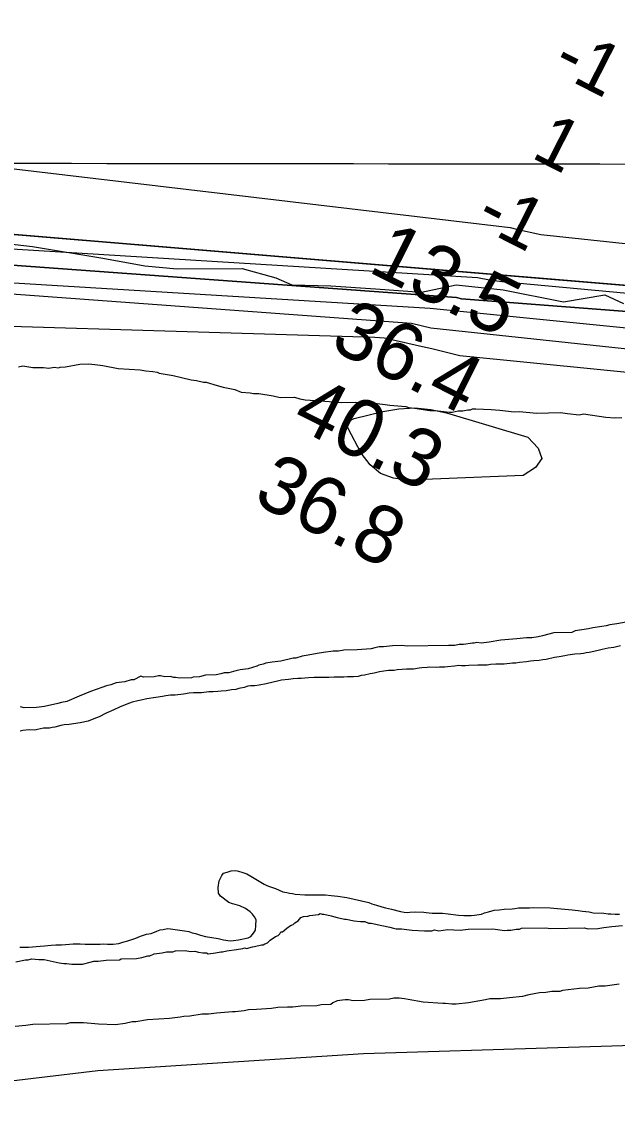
# Model space of a CAD drawing. Extents: x 3219052 to 3256913, y 800770 to 826146.
# Drawn here: x 3236468 to 3237159, y 811124 to 812391 of the extents above; entities that cross this region are included whole.
import ezdxf

# ---------------------------------------------------------------- set-up
doc = ezdxf.new("R2010")
doc.units = 0
for name, color, linetype in [('V-GRID-MAJR', 7, 'Continuous'), ('V-LEVE-TOET', 7, 'Continuous'), ('V-RIVR-EDGE', 7, 'Continuous'), ('V-RIVR-RANG', 7, 'Continuous'), ('V-SITE-VEGE', 7, 'Continuous'), ('V-TOPO-DPTH', 7, 'Continuous'), ('V-TOPO-MAJR', 7, 'Continuous'), ('V-TOPO-MINR', 7, 'Continuous'), ('V-TOPO-SHOR', 7, 'Continuous'), ('V-TOPO-WATR', 7, 'Continuous')]:
    doc.layers.add(name, color=color, linetype=linetype)

msp = doc.modelspace()

# ---------------------------------------------------------------- linework, layer by layer
at = {"layer": 'V-GRID-MAJR'}
msp.add_spline([(3223229.222, 812245.659), (3228465.955, 812237.661), (3233702.6890000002, 812230.425), (3238939.4250000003, 812223.951), (3244176.161, 812218.238), (3249412.899, 812213.287), (3254649.637, 812209.098), (3254649.6380000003, 812209.098)], degree=3, dxfattribs=at)
at = {"layer": 'V-LEVE-TOET'}
msp.add_lwpolyline([(3238182.165, 811071.7000000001), (3237860.271, 811198.746), (3237814.414, 811217.536), (3237784.448, 811226.4720000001), (3237756.583, 811232.116), (3237732.015, 811236.265), (3237708.346, 811240.419), (3237688.88, 811239.188), (3237662.825, 811237.3470000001), (3237316.042, 811205.908), (3236864.697, 811191.961), (3236556.232, 811171.966), (3236455.3140000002, 811160.1140000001), (3236418.184, 811154.96), (3236209.219, 811099.193)], dxfattribs=at)
at = {"layer": 'V-RIVR-EDGE'}
msp.add_lwpolyline([(3236402.439330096, 812139.1421403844), (3236480.224931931, 812130.2562152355), (3236561.910799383, 812116.5791748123), (3236610.57307387, 812107.7652632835), (3236648.38133313, 812104.1943408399), (3236723.5814472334, 812104.4430717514), (3236762.676538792, 812093.9141003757), (3236781.3472077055, 812085.6090286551), (3236826.5514169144, 812084.627893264), (3236878.704001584, 812081.0215014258), (3236932.159541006, 812076.9772085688), (3236972.1712781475, 812085.5718547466), (3237026.9265478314, 812079.7856312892), (3237096.8750742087, 812065.7029347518), (3237145.1445905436, 812073.8424826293), (3237166.85369583, 812063.7911809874)], dxfattribs=at)
at = {"layer": 'V-SITE-VEGE'}
for points in [[(3236463.986, 811990.1460000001), (3236469.124, 811991.277), (3236480.509, 811989.429), (3236492.8850000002, 811989.665), (3236499.095, 811988.75), (3236505.2630000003, 811989.898), (3236510.44, 811988.9670000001), (3236512.484, 811990.0380000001), (3236518.673, 811990.154), (3236535.119, 811993.562), (3236545.435, 811993.759), (3236552.6720000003, 811992.8640000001), (3236561.974, 811992.01), (3236579.5870000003, 811988.2170000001), (3236605.414, 811986.644), (3236611.624, 811985.731), (3236619.894, 811984.856), (3236625.071, 811983.922)], [(3236625.071, 811983.922), (3236627.154, 811982.929), (3236643.716, 811980.15), (3236664.444, 811975.384), (3236670.651, 811974.471), (3236678.944, 811972.564), (3236682.036, 811972.6240000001), (3236694.492, 811968.732), (3236701.754, 811966.807), (3236715.222, 811963.9670000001), (3236722.501, 811961.009), (3236732.835, 811960.176), (3236736.98, 811959.221), (3236743.169, 811959.34), (3236759.731, 811956.559), (3236768.021, 811954.652), (3236784.524, 811954.968), (3236790.752, 811953.02), (3236796.9620000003, 811952.109), (3236819.6950000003, 811950.4770000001), (3236839.3310000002, 811948.787), (3236854.801, 811949.0800000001), (3236874.419, 811948.42), (3236889.931, 811946.653), (3236895.108, 811945.719), (3236913.714, 811944.009), (3236916.827, 811943.036), (3236924.069, 811942.1410000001), (3236941.661, 811939.383), (3236947.85, 811939.501), (3236964.394, 811937.748), (3236967.486, 811937.808), (3236974.687, 811938.9770000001), (3236979.844, 811939.0750000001), (3236986.015, 811940.224), (3236989.109, 811940.284), (3236991.151, 811941.355), (3236995.278, 811941.433), (3237012.833, 811940.734), (3237023.167, 811939.899), (3237039.711, 811938.15), (3237045.898, 811938.2660000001), (3237065.537, 811936.577), (3237093.3850000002, 811937.105), (3237101.657, 811936.233), (3237115.1040000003, 811934.424), (3237120.2430000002, 811935.5530000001), (3237146.111, 811931.9180000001), (3237156.441, 811931.082), (3237164.6950000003, 811931.242)], [(3237178.467, 811695.212), (3237158.929, 811691.742), (3237150.696, 811690.555), (3237146.59, 811689.4450000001), (3237141.454, 811688.314), (3237131.159, 811687.087), (3237126.02, 811685.957), (3237110.586, 811683.6), (3237106.501, 811681.459), (3237085.873, 811681.066), (3237072.52, 811677.718), (3237067.384, 811676.587), (3237060.181, 811675.42), (3237053.992, 811675.301), (3237042.666, 811674.054), (3237024.12, 811672.669), (3237010.75, 811670.351), (3237001.487, 811669.145), (3236996.31, 811670.079), (3236993.236, 811668.987), (3236991.1720000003, 811668.948), (3236980.876, 811667.719), (3236975.719, 811667.621), (3236970.5810000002, 811666.495), (3236963.362, 811666.355), (3236915.914, 811665.454), (3236908.674, 811666.3470000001), (3236898.358, 811666.153), (3236888.065, 811664.924), (3236882.906, 811664.826), (3236877.77, 811663.6950000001), (3236873.663, 811662.585), (3236857.179, 811661.242), (3236841.7060000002, 811660.9450000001), (3236835.538, 811659.7980000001), (3236829.349, 811659.681), (3236818.021, 811658.434), (3236810.823, 811657.264), (3236800.546, 811655.005), (3236793.345, 811653.836), (3236786.165, 811651.636), (3236783.0700000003, 811651.577), (3236768.6890000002, 811648.208), (3236758.394, 811646.981), (3236751.193, 811645.812), (3236748.117, 811644.7220000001), (3236742.981, 811643.594), (3236740.9390000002, 811642.523), (3236730.68, 811639.232), (3236721.417, 811638.023), (3236716.281, 811636.895), (3236708.066, 811634.6730000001), (3236702.909, 811634.577), (3236698.803, 811633.4670000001), (3236693.667, 811632.336), (3236681.289, 811632.101), (3236674.106, 811629.9010000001), (3236666.887, 811629.764), (3236664.843, 811628.693), (3236651.435, 811628.439)], [(3236651.435, 811628.439), (3236646.258, 811629.373), (3236644.1950000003, 811629.332), (3236640.048, 811630.284), (3236633.859, 811630.167), (3236628.684, 811631.101), (3236626.619, 811631.062), (3236621.483, 811629.932), (3236609.105, 811629.696), (3236605.992, 811630.669), (3236597.818, 811626.387), (3236594.724, 811626.327), (3236587.541, 811624.128), (3236577.2460000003, 811622.9010000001), (3236571.098, 811620.72), (3236565.96, 811619.589), (3236560.842, 811617.429), (3236547.511, 811613.0480000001), (3236534.199, 811607.635), (3236519.876, 811601.174), (3236513.707, 811600.025), (3236509.603, 811598.915), (3236494.19, 811595.525), (3236484.924, 811594.317), (3236470.484, 811594.0430000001), (3236466.339, 811594.997)], [(3236538.06, 811296.093), (3236547.302, 811298.334), (3236551.411, 811299.444), (3236556.568, 811299.54), (3236565.829, 811300.7490000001), (3236581.303, 811301.0430000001), (3236583.345, 811302.117), (3236600.88, 811302.446), (3236607.051, 811303.595), (3236614.231, 811305.797), (3236616.293, 811305.836), (3236621.411, 811307.996), (3236630.676, 811309.2050000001), (3236635.815, 811310.333), (3236643.034, 811310.47), (3236646.106, 811311.562), (3236657.454, 811311.779), (3236663.664, 811310.8640000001), (3236668.8200000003, 811310.962), (3236672.966, 811310.01), (3236678.143, 811309.076), (3236682.27, 811309.1510000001), (3236684.35, 811308.16), (3236692.583, 811309.35), (3236698.752, 811310.4990000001), (3236700.816, 811310.5380000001), (3236705.953, 811311.6680000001), (3236717.2800000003, 811312.916), (3236724.481, 811314.083), (3236726.525, 811315.154), (3236728.608, 811314.161), (3236735.788, 811316.362), (3236737.85, 811316.4010000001), (3236746.063, 811318.621), (3236748.125, 811318.66), (3236750.169, 811319.731), (3236753.2430000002, 811320.821), (3236756.2800000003, 811323.975), (3236762.389, 811328.218), (3236765.466, 811329.308), (3236767.489, 811331.411), (3236768.48, 811333.4940000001), (3236770.545, 811333.533), (3236775.624, 811337.756), (3236779.691, 811340.9280000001), (3236782.7630000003, 811342.02), (3236784.788, 811344.121), (3236788.874, 811346.263), (3236791.8910000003, 811350.447), (3236794.965, 811351.539), (3236800.124, 811351.635), (3236802.166, 811352.706), (3236812.461, 811353.933), (3236814.503, 811355.0040000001), (3236816.588, 811354.013), (3236818.648, 811354.052), (3236826.938, 811352.145), (3236834.201, 811350.22), (3236842.4930000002, 811348.313), (3236844.555, 811348.3520000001), (3236853.878, 811346.466), (3236861.117, 811345.573), (3236866.274, 811345.671), (3236870.44, 811343.687), (3236873.534, 811343.746), (3236885.97, 811340.885), (3236895.292, 811338.9990000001), (3236899.438, 811338.047), (3236902.553, 811337.074), (3236908.742, 811337.193), (3236921.159, 811335.3640000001), (3236935.6180000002, 811334.606), (3236943.8710000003, 811334.764), (3236946.9450000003, 811335.853), (3236952.12, 811334.921), (3236962.416, 811336.148), (3236976.879, 811335.39), (3236986.14, 811336.599), (3237015.021, 811337.15), (3237028.47, 811335.341), (3237031.5640000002, 811335.399), (3237035.691, 811335.479), (3237041.86, 811336.627), (3237045.984, 811336.7050000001), (3237048.0300000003, 811337.7760000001), (3237075.879, 811338.307), (3237082.086, 811337.3910000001), (3237121.281, 811338.137), (3237125.428, 811337.182), (3237136.774, 811337.4), (3237143.975, 811338.569), (3237153.238, 811339.775), (3237165.596, 811341.0430000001)], [(3236460.6210000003, 811298.75), (3236471.928, 811301.027), (3236475.022, 811301.086), (3236479.129, 811302.196), (3236487.4, 811301.322), (3236493.589, 811301.439), (3236511.202, 811297.648), (3236516.38, 811296.714), (3236519.472, 811296.7710000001), (3236525.682, 811295.858), (3236538.06, 811296.093)], [(3237161.733, 811272.867), (3237145.269, 811270.491), (3237138.048, 811270.354), (3237125.713, 811268.056), (3237115.395, 811267.86), (3237095.8370000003, 811265.425), (3237092.7630000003, 811264.331), (3237083.4790000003, 811264.157), (3237076.278, 811262.99), (3237069.057, 811262.85), (3237056.72, 811260.552), (3237049.538, 811258.353), (3237034.085, 811257.028), (3237023.79, 811255.799), (3237011.414, 811255.564), (3237006.276, 811254.435), (3236986.736, 811250.968), (3236972.3140000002, 811249.659), (3236967.159, 811249.5650000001), (3236959.917, 811250.458), (3236956.825, 811250.398), (3236934.092, 811252.031), (3236916.499, 811254.791), (3236912.352, 811255.746), (3236906.145, 811256.659), (3236899.9560000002, 811256.54), (3236894.8170000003, 811255.412), (3236872.125, 811254.98), (3236865.957, 811253.831), (3236852.5470000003, 811253.577), (3236847.3710000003, 811254.509), (3236843.245, 811254.431), (3236833.981, 811253.223), (3236828.863, 811251.064), (3236826.838, 811248.961), (3236815.492, 811248.7440000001), (3236810.356, 811247.615), (3236791.789, 811247.263), (3236782.525, 811246.055), (3236776.336, 811245.936), (3236764.99, 811245.721), (3236757.79, 811244.551), (3236740.273, 811243.187), (3236730.992, 811243.009), (3236725.853, 811241.881), (3236715.558, 811240.652), (3236712.463, 811240.5970000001), (3236693.917, 811239.21), (3236684.654, 811238), (3236677.432, 811237.865), (3236663.0330000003, 811235.528), (3236655.812, 811235.3910000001), (3236651.705, 811234.281), (3236639.348, 811233.013), (3236613.58, 811231.491), (3236600.21, 811229.1730000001), (3236596.0840000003, 811229.095), (3236587.8710000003, 811226.875), (3236576.546, 811225.628), (3236556.928, 811226.287), (3236539.3540000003, 811228.018), (3236523.881, 811227.723), (3236519.775, 811226.613), (3236480.5810000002, 811225.868), (3236472.348, 811224.68), (3236459.99, 811223.412)]]:
    msp.add_lwpolyline(points, dxfattribs=at)
at = {"layer": 'V-TOPO-DPTH'}
for points in [[(3237711.6959470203, 812013.2851889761), (3236978.4446943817, 812069.2369252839), (3236972.67980126, 812070.7520773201), (3235637.6560567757, 812168.0903933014), (3235630.8095992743, 812168.954961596), (3235623.973784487, 812169.9111963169), (3235617.340974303, 812170.906967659), (3235607.1922265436, 812172.3974644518), (3235597.0374562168, 812173.8447153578), (3235586.873652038, 812175.2270974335), (3235576.7038252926, 812176.5662336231), (3234974.3108995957, 812244.8412438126), (3234948.2321198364, 812247.113933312), (3234922.1547592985, 812249.4029973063), (3234868.502054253, 812254.1380784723), (3234815.6183309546, 812258.9957155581), (3234762.7598384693, 812264.104991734), (3234709.9391922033, 812269.5917265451), (3234657.143776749, 812275.3301004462), (3234408.9824128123, 812303.2001529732)], [(3238279.0662157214, 811992.5104605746), (3236263.3109329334, 812160.2666766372), (3236260.2639892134, 812160.9932020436), (3236250.7748997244, 812163.6124412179), (3236242.9930151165, 812165.730966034), (3236235.2014788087, 812167.8128518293), (3236227.3954649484, 812169.8397790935), (3236219.5797993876, 812171.8300673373), (3235701.0112393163, 812242.9258117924)], [(3235701.0112393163, 812242.9258117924), (3236219.5797993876, 812171.8300673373), (3236227.3954649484, 812169.8397790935), (3236235.2014788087, 812167.8128518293), (3236242.9930151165, 812165.730966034), (3236250.7748997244, 812163.6124412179), (3236260.2639892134, 812160.9932020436), (3236263.3109329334, 812160.2666766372), (3238476.978607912, 811976.0396943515)]]:
    msp.add_lwpolyline(points, dxfattribs=at)
at = {"layer": 'V-TOPO-MAJR'}
msp.add_lwpolyline([(3235585.3704309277, 812103.9168314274), (3236210.408453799, 812045.0384253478), (3236877.8816674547, 812024.6945316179), (3236883.372915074, 812024.502033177), (3236888.8262861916, 812023.830021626), (3236894.2544063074, 812022.8383346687), (3236933.0393715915, 812013.9773542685), (3236943.9681957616, 812011.4430090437), (3236954.8856486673, 812008.8612680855), (3236965.786044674, 812006.2084335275), (3236976.675069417, 812003.5082032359), (3237637.9890776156, 811937.6883757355)], dxfattribs=at)
at = {"layer": 'V-TOPO-MINR'}
for points in [[(3234430.0256441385, 812363.2484721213), (3235014.625049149, 812391.2791421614), (3235015.10351626, 812391.3047767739), (3235016.9311097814, 812391.3300911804), (3235017.4268970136, 812391.2858917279), (3235017.5909552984, 812391.2598474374), (3235055.2225959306, 812384.4319179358), (3235074.202504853, 812380.9905720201), (3235093.182972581, 812377.5523130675), (3235112.1642785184, 812374.118684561), (3235634.783277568, 812279.7305905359), (3235637.677363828, 812279.3185897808), (3235642.425527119, 812279.2395690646), (3235643.48957829, 812279.4625913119), (3236265.9415057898, 812233.7821427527), (3236282.6928479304, 812233.3282800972), (3236299.492951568, 812233.657322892), (3236328.688809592, 812235.2577443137), (3236330.8262788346, 812235.612818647), (3237034.8478958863, 812152.3173607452), (3237042.4332785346, 812150.4810922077), (3237070.4625623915, 812144.2142284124), (3238468.788826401, 811995.0523872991)], [(3234408.9824128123, 812303.2001529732), (3234657.143776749, 812275.3301004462), (3234709.9391922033, 812269.5917265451), (3234762.7598384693, 812264.104991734), (3234815.6183309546, 812258.9957155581), (3234868.502054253, 812254.1380784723), (3234922.1547592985, 812249.4029973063), (3234948.2321198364, 812247.113933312), (3234974.3108995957, 812244.8412438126), (3235576.7038252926, 812176.5662336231), (3235586.873652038, 812175.2270974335), (3235597.0374562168, 812173.8447153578), (3235607.1922265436, 812172.3974644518), (3235617.340974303, 812170.906967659), (3235623.973784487, 812169.9111963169), (3235630.8095992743, 812168.954961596), (3235637.6560567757, 812168.0903933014), (3236972.67980126, 812070.7520773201), (3236978.4446943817, 812069.2369252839), (3237711.6959470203, 812013.2851889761)], [(3234389.5547021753, 812289.0833983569), (3234839.3901921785, 812230.3752246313), (3234860.4491929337, 812227.7203740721), (3234881.522412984, 812225.188400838), (3234902.6169619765, 812222.8407435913), (3234923.7257302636, 812220.6159636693), (3234944.851145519, 812218.5494723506), (3234965.9845341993, 812216.5711254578), (3235558.795259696, 812151.487020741), (3235587.044893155, 812147.1051769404), (3235615.253882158, 812142.4688761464), (3235643.435774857, 812137.662937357), (3236942.230676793, 812058.3951681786), (3237652.881814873, 811987.293061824)], [(3234434.962991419, 812252.6385372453), (3234464.5223465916, 812249.2440999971), (3234494.0648566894, 812245.7127790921), (3234523.582099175, 812241.9761327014), (3234553.0824965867, 812238.1026026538), (3234940.5309824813, 812185.8580709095), (3234948.4701514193, 812184.853397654), (3234956.4185995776, 812183.9352381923), (3234964.3809665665, 812183.1468494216), (3234972.352612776, 812182.4449744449), (3234987.958356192, 812181.1991342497), (3235003.746365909, 812180.0591836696), (3235545.818580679, 812130.5743479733), (3235562.250964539, 812127.8017561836), (3235578.6617078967, 812124.9101439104), (3236207.163922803, 812094.8384156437), (3236213.1819288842, 812092.9794959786), (3236920.467636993, 812041.1775389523), (3236943.0259246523, 812035.7495556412), (3238400.420479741, 811879.8452404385)], [(3235500.165579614, 812223.0232822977), (3236254.4273411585, 812139.8911612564), (3236997.09637252, 812094.0140207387), (3237011.1573744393, 812091.5697970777), (3237025.2740428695, 812089.4185243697), (3238493.201968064, 811953.2482152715)], [(3236846.124705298, 811922.4329988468), (3236846.531072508, 811924.1990716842), (3236848.6552492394, 811927.461845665), (3236850.138960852, 811928.7464771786), (3236853.758035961, 811930.370793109), (3236887.013342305, 811938.5096953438), (3236905.62948832, 811941.5053656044), (3236924.1966634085, 811942.5265955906), (3236942.6903821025, 811940.5861651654), (3236961.1351298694, 811936.6712944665), (3237055.5683942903, 811908.5306217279), (3237067.3958148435, 811895.7233632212), (3237071.6656181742, 811883.8641147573), (3237064.598995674, 811873.4268813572), (3237049.974755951, 811863.937658), (3236916.0423952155, 811858.5714961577), (3236899.3786347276, 811860.8995349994), (3236884.5261177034, 811866.3583067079), (3236872.3904658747, 811876.5131777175), (3236862.0660575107, 811889.7987815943), (3236846.9000143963, 811918.804184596), (3236846.124705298, 811922.4329988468)]]:
    msp.add_lwpolyline(points, dxfattribs=at)
at = {"layer": 'V-TOPO-SHOR'}
for points in [[(3237163.148, 811665.905), (3237155.4560000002, 811664.041), (3237149.0270000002, 811663.488), (3237141.7630000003, 811661.635), (3237135.781, 811660.232), (3237126.8000000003, 811658.344), (3237123.374, 811657.85), (3237120.386, 811656.935), (3237116.954, 811656.8690000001), (3237110.097, 811656.31), (3237101.958, 811655.296), (3237098.54, 811654.373), (3237092.12, 811653.392), (3237086.557, 811652.427), (3237076.727, 811650.094), (3237072.872, 811649.591), (3237068.588, 811649.081), (3237062.589, 811648.5380000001), (3237058.735, 811648.034), (3237054.023, 811647.5160000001), (3237045.884, 811646.502), (3237041.602, 811645.99), (3237037.739, 811645.9180000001), (3237027.884, 811644.872), (3237018.443, 811644.692), (3237012.012, 811644.1410000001), (3237008.16, 811643.639), (3237003.009, 811643.541), (3236997.43, 811643.434), (3236987.131, 811643.238), (3236983.274, 811642.736), (3236978.556, 811642.6460000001), (3236975.541, 811643.018), (3236970.401, 811642.49), (3236962.262, 811641.478), (3236959.258, 811641.421), (3236955.825, 811641.356), (3236952.821, 811641.2980000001), (3236949.396, 811640.805), (3236941.663, 811641.085), (3236938.659, 811641.03), (3236932.228, 811640.4770000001), (3236929.234, 811639.992), (3236922.811, 811639.011), (3236914.6580000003, 811638.855), (3236909.5160000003, 811638.329), (3236903.937, 811638.2220000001), (3236900.091, 811637.29), (3236897.086, 811637.233), (3236893.654, 811637.167), (3236888.083, 811636.633), (3236883.377, 811635.685), (3236876.965, 811634.2760000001), (3236872.261, 811633.327), (3236865.848, 811631.916), (3236861.994, 811631.415), (3236858.576, 811630.491), (3236853.005, 811629.956), (3236846.1380000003, 811629.8250000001), (3236841.848, 811629.743)], [(3236841.848, 811629.743), (3236834.551, 811629.604), (3236830.688, 811629.53), (3236824.251, 811629.41), (3236819.961, 811629.328), (3236816.526, 811629.262), (3236807.5130000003, 811629.09), (3236800.646, 811628.961), (3236792.079, 811627.939), (3236788.219, 811627.865), (3236783.068, 811627.767), (3236777.506, 811626.802), (3236769.359, 811626.219), (3236764.663, 811624.84), (3236759.528, 811623.884), (3236751.4080000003, 811622.014), (3236743.286, 811620.142), (3236738.573, 811619.622), (3236733.4250000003, 811619.5260000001), (3236730.428, 811619.0380000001), (3236726.16, 811617.67), (3236719.748, 811616.259), (3236716.33, 811615.336), (3236711.1890000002, 811614.809), (3236705.197, 811613.837), (3236699.196, 811613.294), (3236695.342, 811612.79), (3236690.191, 811612.694), (3236685.043, 811612.595), (3236676.4760000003, 811611.573), (3236673.471, 811611.5160000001), (3236670.467, 811611.459), (3236667.035, 811611.393), (3236662.3200000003, 811610.875), (3236655.472, 811609.886), (3236646.0470000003, 811608.848), (3236640.468, 811608.741), (3236634.904, 811607.779), (3236631.049, 811607.275), (3236623.349, 811605.841), (3236613.074, 811604.356), (3236606.232, 811602.939), (3236602.3850000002, 811602.007), (3236595.971, 811600.598), (3236589.575, 811598.329), (3236581.058, 811594.733), (3236574.678, 811591.608), (3236565.738, 811587.573), (3236557.657, 811583.555), (3236551.261, 811581.2880000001), (3236544.8710000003, 811578.59), (3236535.463, 811576.694), (3236522.622, 811574.732), (3236517.049, 811574.197), (3236513.203, 811573.2660000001), (3236505.941, 811571.41), (3236502.9450000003, 811570.9230000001), (3236499.949, 811570.437), (3236496.5160000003, 811570.372), (3236493.082, 811570.306), (3236485.811, 811568.881), (3236482.823, 811567.965), (3236476.378, 811568.273), (3236469.089, 811567.703), (3236465.673, 811566.78)], [(3236465.296, 811315.621), (3236469.589, 811315.703), (3236475.596, 811315.818), (3236488.883, 811316.93), (3236494.026, 811317.456), (3236501.7430000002, 811318.032), (3236507.313, 811318.566), (3236513.75, 811318.689), (3236523.183, 811319.297), (3236527.468, 811319.809), (3236532.626, 811319.4770000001), (3236535.631, 811319.535), (3236541.218, 811319.211), (3236545.08, 811319.285), (3236554.092, 811319.457), (3236558.8200000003, 811319.117), (3236562.6750000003, 811319.621), (3236567.404, 811319.281), (3236573.842, 811319.404), (3236580.271, 811319.9550000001), (3236584.9590000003, 811321.761), (3236590.943, 811323.162), (3236600.327, 811326.346), (3236605.437, 811328.589), (3236612.693, 811330.875), (3236617.825, 811331.831), (3236624.643, 811334.536), (3236628.481, 811335.8960000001), (3236631.9050000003, 811336.392), (3236637.04, 811337.346), (3236640.48, 811336.984), (3236646.077, 811336.23), (3236656.84, 811334.719), (3236661.577, 811333.951), (3236665.472, 811332.306), (3236669.3510000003, 811331.522), (3236675.39, 811329.92), (3236681.002, 811328.308), (3236688.324, 811327.16), (3236695.643, 811326.011), (3236699.092, 811325.218), (3236702.113, 811324.417), (3236709.862, 811323.277), (3236713.725, 811323.35), (3236719.287, 811324.3150000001), (3236730.8340000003, 811326.68), (3236733.8140000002, 811328.0260000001), (3236736.744, 811331.946), (3236739.253, 811335.427), (3236739.577, 811341.014), (3236739.884, 811347.459), (3236738.102, 811350.859), (3236735.89, 811354.253), (3236732.839, 811356.772), (3236727.614, 811360.536), (3236721.112, 811363.845), (3236715.501, 811365.457), (3236712.48, 811366.258), (3236708.154, 811367.892), (3236698.576, 811375.009), (3236696.364, 811378.403), (3236695.805, 811385.259), (3236696.946, 811393.011), (3236700.2630000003, 811399.083), (3236701.933, 811401.6900000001), (3236706.199, 811403.06), (3236710.895, 811404.437), (3236716.465, 811404.973), (3236719.488, 811404.17), (3236724.669, 811402.5530000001), (3236728.9930000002, 811400.9180000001), (3236733.7630000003, 811398.432), (3236745.489, 811391.356), (3236749.401, 811388.856), (3236752.428, 811387.625), (3236755.457, 811386.3960000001)], [(3236755.457, 811386.3960000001), (3236762.373, 811383.951), (3236771.0300000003, 811380.252), (3236775.767, 811379.482), (3236778.788, 811378.681), (3236782.228, 811378.317), (3236785.249, 811377.5160000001), (3236796.433, 811376.441), (3236802.44, 811376.555), (3236807.163, 811376.645), (3236811.023, 811376.7170000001), (3236814.458, 811376.783), (3236820.475, 811376.4670000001), (3236826.928, 811375.732), (3236830.799, 811375.378), (3236834.67, 811375.0210000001), (3236845.432, 811373.508), (3236870.874, 811367.552), (3236874.3310000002, 811366.3300000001), (3236879.943, 811364.72), (3236885.992, 811362.688), (3236890.308, 811361.482), (3236897.207, 811359.897), (3236907.5640000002, 811357.087), (3236911.873, 811356.311), (3236915.3140000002, 811355.946), (3236918.31, 811356.434), (3236925.599, 811357.001), (3236934.626, 811356.3150000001), (3236937.639, 811355.942), (3236944.522, 811355.213), (3236952.247, 811355.36), (3236956.538, 811355.442), (3236962.991, 811354.707), (3236975.0500000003, 811352.7880000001), (3236981.0670000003, 811352.475), (3236984.069, 811352.532), (3236989.65, 811352.639), (3236993.504, 811353.14), (3237001.6410000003, 811354.154), (3237005.051, 811355.506), (3237009.747, 811356.884), (3237016.579, 811358.732), (3237022.1520000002, 811359.2660000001), (3237028.1520000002, 811359.809), (3237037.1550000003, 811360.411), (3237040.582, 811360.904), (3237044.864, 811361.414), (3237050.4450000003, 811361.5210000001), (3237057.31, 811361.652), (3237061.602, 811361.734), (3237081.3510000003, 811361.679), (3237107.1580000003, 811359.166), (3237114.041, 811358.437), (3237119.208, 811357.677), (3237126.95, 811356.964), (3237131.265, 811355.76), (3237143.727, 811355.137), (3237148.892, 811354.377), (3237151.899, 811354.435), (3237157.055, 811354.103), (3237162.2060000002, 811354.201)]]:
    msp.add_lwpolyline(points, dxfattribs=at)
at = {"layer": 'V-TOPO-WATR'}
msp.add_lwpolyline([(3235701.0112393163, 812242.9258117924), (3236219.5797993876, 812171.8300673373), (3236227.3954649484, 812169.8397790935), (3236235.2014788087, 812167.8128518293), (3236242.9930151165, 812165.730966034), (3236250.7748997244, 812163.6124412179), (3236260.2639892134, 812160.9932020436), (3236263.3109329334, 812160.2666766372), (3238476.978607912, 811976.0396943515)], dxfattribs=at)

# ---------------------------------------------------------------- texts
at = {"layer": 'V-RIVR-RANG'}
for s, height, rotation, p in [('-1', 60, 333.05116666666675, (3237081.601825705, 812334.4538678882)), ('1', 60, 333.05116666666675, (3237058.0287925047, 812234.2604830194)), ('-1', 60, 333.05116666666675, (3236992.3428257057, 812155.4768678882)), ('13.5', 66.99999999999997, 333.34832571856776, (3236868.409227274, 812101.6904314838)), ('36.4', 66.99999999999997, 333.34832571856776, (3236823.779227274, 812012.2014314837)), ('40.3', 66.99999999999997, 333.34832571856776, (3236779.150227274, 811922.7134314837)), ('36.8', 66.99999999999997, 333.34832571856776, (3236734.520227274, 811833.2244314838))]:
    msp.add_text(s, height=height, rotation=rotation, dxfattribs=at).set_placement(p)

doc.saveas('drawing.dxf')
